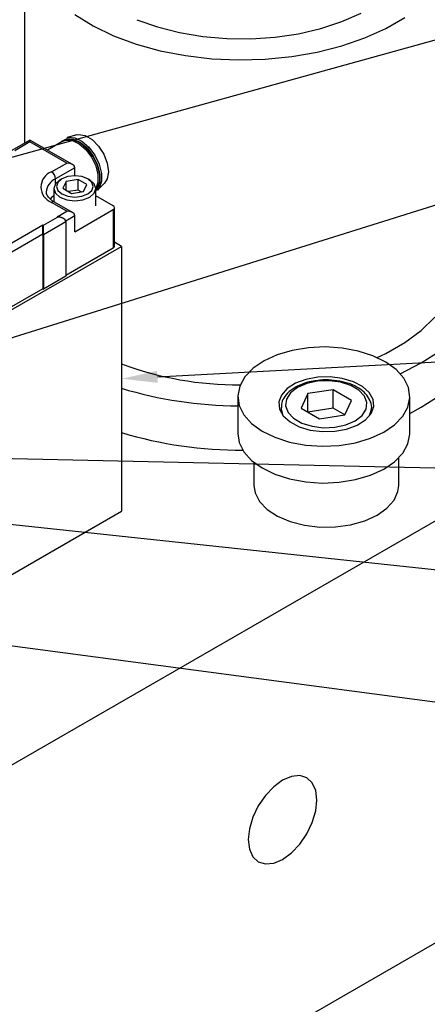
# Model space of a CAD drawing. Header units: inches. Extents: x 1880 to 2363, y -453 to -54.
# Tile 300 of 656: x 2079.35 to 2081.13, y -424.88 to -420.6. Entities that reach past the tile are written whole.
import ezdxf

# ---------------------------------------------------------------- set-up
doc = ezdxf.new("R2010")
doc.units = ezdxf.units.IN
doc.header["$LTSCALE"] = 0.5
doc.header["$MEASUREMENT"] = 0
for name, color, linetype in [('DIE-M-S3', 8, 'Continuous'), ('DSS-M-S', 53, 'Continuous'), ('SID-M-S', 105, 'Continuous'), ('SVD-M-S', 8, 'Continuous')]:
    doc.layers.add(name, color=color, linetype=linetype)

msp = doc.modelspace()

# ---------------------------------------------------------------- linework, layer by layer
at = {"layer": 'DIE-M-S3', "linetype": 'Continuous', "lineweight": 25}
for p, q in [((2079.79691, -421.58622), (2079.76648, -421.56865)), ((2078.89535, -422.10668), (2079.79691, -421.58622)), ((2079.79691, -421.58622), (2079.79691, -422.73885)), ((2078.89535, -423.25931), (2079.79691, -422.73885))]:
    msp.add_line(p, q, dxfattribs=at)
at = {"layer": 'DSS-M-S', "linetype": 'Continuous', "lineweight": 25}
for p, q in [((2079.37529, -420.22935), (2079.37529, -421.1371)), ((2079.59324, -420.57782), (2079.67293, -420.62675)), ((2080.75489, -420.60836), (2080.83852, -420.57153)), ((2079.86376, -420.59976), (2079.95335, -420.63157)), ((2080.66351, -420.63842), (2080.75489, -420.60836)), ((2080.94591, -420.63807), (2081.02817, -420.59058)), ((2079.67293, -420.62675), (2079.76243, -420.66966)), ((2079.95335, -420.63157), (2080.04949, -420.65621)), ((2080.04949, -420.65621), (2080.15046, -420.67323)), ((2080.4641, -420.67625), (2080.566, -420.66119)), ((2080.566, -420.66119), (2080.66351, -420.63842)), ((2080.85416, -420.67936), (2080.94591, -420.63807)), ((2079.76243, -420.66966), (2079.86039, -420.70589)), ((2079.86039, -420.70589), (2079.96532, -420.73489)), ((2080.15046, -420.67323), (2080.25446, -420.68233)), ((2080.25446, -420.68233), (2080.35963, -420.68334)), ((2080.35963, -420.68334), (2080.4641, -420.67625)), ((2080.75432, -420.71384), (2080.85416, -420.67936)), ((2079.96532, -420.73489), (2080.07562, -420.75624)), ((2080.5365, -420.76033), (2080.6479, -420.74096)), ((2080.6479, -420.74096), (2080.75432, -420.71384)), ((2080.07562, -420.75624), (2080.18963, -420.76959)), ((2080.18963, -420.76959), (2080.30562, -420.77476)), ((2080.30562, -420.77476), (2080.42183, -420.77166)), ((2080.42183, -420.77166), (2080.5365, -420.76033)), ((2078.72918, -424.18389), (2082.97182, -421.73467)), ((2081.0997, -421.9521), (2081.15941, -421.89446)), ((2081.02817, -422.00506), (2081.0997, -421.9521)), ((2080.94591, -422.05255), (2081.02817, -422.00506)), ((2080.90862, -422.07061), (2080.94591, -422.05255)), ((2081.09966, -422.09382), (2081.18203, -422.04061)), ((2081.00874, -422.1408), (2081.09966, -422.09382)), ((2081.09966, -422.28671), (2081.18203, -422.23349)), ((2081.05045, -422.31342), (2081.09966, -422.28671)), ((2073.07233, -429.28674), (2082.97182, -423.57188)), ((2080.49695, -423.90974), (2080.45834, -423.9379)), ((2080.53556, -423.89332), (2080.49695, -423.90974)), ((2080.57153, -423.88976), (2080.53556, -423.89332)), ((2080.60243, -423.8993), (2080.57153, -423.88976)), ((2080.62613, -423.92129), (2080.60243, -423.8993)), ((2080.64103, -423.95423), (2080.62613, -423.92129)), ((2080.45834, -423.9379), (2080.42237, -423.97587)), ((2080.64611, -423.99588), (2080.64103, -423.95423)), ((2080.42237, -423.97587), (2080.39148, -424.02108)), ((2080.64103, -424.04339), (2080.64611, -423.99588)), ((2080.39148, -424.02108), (2080.36777, -424.07044)), ((2080.62613, -424.09354), (2080.64103, -424.04339)), ((2080.36777, -424.07044), (2080.35287, -424.12058)), ((2080.60243, -424.1429), (2080.62613, -424.09354)), ((2080.35287, -424.12058), (2080.34779, -424.1681)), ((2080.34779, -424.1681), (2080.35287, -424.20975)), ((2080.57153, -424.18811), (2080.60243, -424.1429)), ((2080.35287, -424.20975), (2080.36777, -424.24269)), ((2080.53556, -424.22608), (2080.57153, -424.18811)), ((2080.36777, -424.24269), (2080.39148, -424.26468)), ((2080.39148, -424.26468), (2080.42237, -424.27422)), ((2080.45834, -424.27066), (2080.49695, -424.25424)), ((2080.49695, -424.25424), (2080.53556, -424.22608)), ((2080.42237, -424.27422), (2080.45834, -424.27066))]:
    msp.add_line(p, q, dxfattribs=at)
for centre, radius, start, end in [((2080.30839, -420.7105), 1.47879, 249.76501, 270.17232), ((2080.3099, -420.51521), 1.76494, 253.10297, 269.75725), ((2080.31192, -420.69691), 1.77623, 253.14549, 270.3937)]:
    msp.add_arc(centre, radius, start, end, dxfattribs=at)
at = {"layer": 'SID-M-S'}
for p, q in [((2076.14831, -422.07697), (2083.25852, -420.10499)), ((2078.22793, -422.32654), (2083.26038, -420.74735)), ((2079.95269, -422.15412), (2083.25168, -421.97597)), ((2076.20239, -422.46248), (2083.2525, -423.21666)), ((2077.1731, -422.46129), (2083.25144, -422.59708)), ((2077.91627, -423.13836), (2083.2531, -423.84773))]:
    msp.add_line(p, q, dxfattribs=at)
msp.add_solid([(2079.95409, -422.18008), (2079.79691, -422.16253), (2079.95409, -422.18008), (2079.95129, -422.12816)], dxfattribs=at)
at = {"layer": 'SVD-M-S', "linetype": 'Continuous', "lineweight": 25}
for p, q in [((2079.39881, -421.12352), (2079.32047, -421.16874)), ((2079.39881, -421.13197), (2079.33297, -421.16998)), ((2079.58333, -421.23004), (2079.39881, -421.12352)), ((2079.39881, -421.13197), (2079.39881, -421.12352)), ((2079.55833, -421.22406), (2079.39881, -421.13197)), ((2079.54116, -421.12887), (2079.47462, -421.16728)), ((2079.53144, -421.13448), (2079.53733, -421.12806)), ((2079.53361, -421.13323), (2079.53689, -421.12994)), ((2079.53689, -421.12994), (2079.55918, -421.11911)), ((2079.53733, -421.12806), (2079.55987, -421.11712)), ((2079.54116, -421.12887), (2079.55564, -421.12365)), ((2079.55564, -421.12365), (2079.58292, -421.12558)), ((2079.55918, -421.11911), (2079.58693, -421.12108)), ((2079.55987, -421.11712), (2079.58791, -421.1191)), ((2079.60193, -421.10149), (2079.56108, -421.11274)), ((2079.56108, -421.11274), (2079.56551, -421.11174)), ((2079.56551, -421.11174), (2079.59396, -421.11375)), ((2079.58292, -421.12558), (2079.6126, -421.13988)), ((2079.58693, -421.12108), (2079.61712, -421.13562)), ((2079.58791, -421.1191), (2079.61844, -421.1338)), ((2079.59396, -421.11375), (2079.62492, -421.12866)), ((2079.60193, -421.10149), (2079.61008, -421.10004)), ((2079.61008, -421.10004), (2079.63838, -421.10448)), ((2079.6126, -421.13988), (2079.64147, -421.16499)), ((2079.61712, -421.13562), (2079.64649, -421.16116)), ((2079.61844, -421.1338), (2079.64813, -421.15962)), ((2079.62492, -421.12866), (2079.65503, -421.15485)), ((2079.63838, -421.10448), (2079.6685, -421.12187)), ((2079.6685, -421.12187), (2079.6968, -421.1501)), ((2079.64147, -421.16499), (2079.66641, -421.19819)), ((2079.64649, -421.16116), (2079.67186, -421.19494)), ((2079.64813, -421.15962), (2079.67377, -421.19377)), ((2079.65503, -421.15485), (2079.68104, -421.18948)), ((2079.6968, -421.1501), (2079.71988, -421.18578)), ((2079.49249, -421.26207), (2079.55833, -421.22406)), ((2079.66641, -421.19819), (2079.6847, -421.2359)), ((2079.67186, -421.19494), (2079.69047, -421.23329)), ((2079.67377, -421.19377), (2079.69258, -421.23254)), ((2079.68104, -421.18948), (2079.70012, -421.22881)), ((2079.71988, -421.18578), (2079.73494, -421.22459)), ((2079.73494, -421.22459), (2079.74017, -421.26186)), ((2079.59368, -421.24448), (2079.51017, -421.29269)), ((2079.59368, -421.27915), (2079.59368, -421.24448)), ((2079.6847, -421.2359), (2079.69437, -421.27401)), ((2079.69047, -421.23329), (2079.70031, -421.27206)), ((2079.69258, -421.23254), (2079.70253, -421.27173)), ((2079.70012, -421.22881), (2079.7102, -421.26856)), ((2079.7102, -421.26856), (2079.7102, -421.30443)), ((2079.74017, -421.26186), (2079.73494, -421.29309)), ((2079.52898, -421.2973), (2079.50915, -421.31444)), ((2079.51017, -421.31308), (2079.51017, -421.29269)), ((2079.5195, -421.30777), (2079.51338, -421.32551)), ((2079.5369, -421.29273), (2079.5195, -421.30777)), ((2079.53689, -421.29274), (2079.52897, -421.29731)), ((2079.56295, -421.28268), (2079.5369, -421.29273)), ((2079.55541, -421.30341), (2079.5414, -421.3336)), ((2079.60769, -421.29533), (2079.55541, -421.30341)), ((2079.55541, -421.34168), (2079.55541, -421.30341)), ((2079.59368, -421.27915), (2079.56295, -421.28268)), ((2079.62441, -421.28268), (2079.59368, -421.27915)), ((2079.64597, -421.31742), (2079.60769, -421.29533)), ((2079.60769, -421.34105), (2079.60769, -421.29533)), ((2079.65046, -421.29273), (2079.62441, -421.28268)), ((2079.66787, -421.30777), (2079.65046, -421.29273)), ((2079.65839, -421.29731), (2079.65047, -421.29274)), ((2079.67822, -421.31444), (2079.65839, -421.29731)), ((2079.67398, -421.32551), (2079.66787, -421.30777)), ((2079.69437, -421.3084), (2079.68518, -421.33458)), ((2079.70031, -421.30705), (2079.69047, -421.33446)), ((2079.70253, -421.3071), (2079.69258, -421.33481)), ((2079.69303, -421.34132), (2079.7232, -421.31156)), ((2079.69437, -421.27401), (2079.69437, -421.3084)), ((2079.7102, -421.30443), (2079.70012, -421.33254)), ((2079.70031, -421.27206), (2079.70031, -421.30705)), ((2079.70253, -421.27173), (2079.70253, -421.3071)), ((2079.73494, -421.29309), (2079.7232, -421.31156)), ((2079.50915, -421.31444), (2079.50218, -421.33465)), ((2079.50218, -421.33465), (2079.50218, -421.39187)), ((2079.50218, -421.33465), (2079.50915, -421.35487)), ((2079.51338, -421.32551), (2079.5195, -421.34325)), ((2079.5195, -421.34325), (2079.5369, -421.35829)), ((2079.5414, -421.3336), (2079.57967, -421.35569)), ((2079.60769, -421.34105), (2079.5656, -421.34756)), ((2079.57967, -421.35569), (2079.63196, -421.3476)), ((2079.62177, -421.34918), (2079.60769, -421.34105)), ((2079.63196, -421.3476), (2079.64597, -421.31742)), ((2079.65046, -421.35829), (2079.66787, -421.34325)), ((2079.66787, -421.34325), (2079.67398, -421.32551)), ((2079.68518, -421.33465), (2079.67822, -421.31444)), ((2079.67822, -421.35487), (2079.68518, -421.33465)), ((2079.69047, -421.33446), (2079.68518, -421.34135)), ((2079.68518, -421.41031), (2079.68518, -421.33465)), ((2079.69258, -421.33481), (2079.68518, -421.34388)), ((2079.70012, -421.33254), (2079.69303, -421.34132)), ((2079.49303, -421.37415), (2079.48646, -421.38043)), ((2079.55833, -421.43298), (2079.49249, -421.39498)), ((2079.50218, -421.36712), (2079.49303, -421.37415)), ((2079.58333, -421.43896), (2079.50499, -421.39374)), ((2079.50915, -421.35487), (2079.52898, -421.372)), ((2079.52898, -421.372), (2079.55867, -421.38346)), ((2079.5369, -421.35829), (2079.56295, -421.36834)), ((2079.55867, -421.38346), (2079.59368, -421.38748)), ((2079.56295, -421.36834), (2079.59368, -421.37187)), ((2079.59368, -421.37187), (2079.62441, -421.36834)), ((2079.59368, -421.38748), (2079.6287, -421.38346)), ((2079.62441, -421.36834), (2079.65046, -421.35829)), ((2079.6287, -421.38346), (2079.65838, -421.372)), ((2079.65838, -421.372), (2079.67822, -421.35487)), ((2079.76072, -421.41031), (2079.68518, -421.3667)), ((2079.51635, -421.45722), (2079.55833, -421.43298)), ((2079.59368, -421.5228), (2079.76072, -421.42638)), ((2079.76072, -421.42638), (2079.76072, -421.59377)), ((2079.76648, -421.58573), (2079.76648, -421.41834)), ((2079.45706, -421.49466), (2079.51914, -421.45882)), ((2079.55449, -421.47924), (2079.45706, -421.53549)), ((2079.51914, -421.45882), (2079.51635, -421.45722)), ((2079.54413, -421.4648), (2079.54135, -421.46319)), ((2079.59368, -421.4534), (2079.55411, -421.47624)), ((2079.55449, -421.47924), (2079.55449, -421.71603)), ((2079.59368, -421.5228), (2079.59368, -421.4534)), ((2078.88379, -421.82239), (2079.45427, -421.49306)), ((2079.45427, -421.53388), (2079.45427, -421.49306)), ((2079.45427, -421.49306), (2079.45706, -421.49466)), ((2079.45706, -421.53549), (2079.45706, -421.49466)), ((2079.45427, -421.53388), (2078.89771, -421.85517)), ((2079.45427, -421.53388), (2079.45427, -421.77068)), ((2079.45706, -421.53549), (2079.45427, -421.53388)), ((2079.45706, -421.53549), (2079.45706, -421.77228)), ((2079.76072, -421.59377), (2079.55449, -421.71282)), ((2079.55449, -421.71603), (2079.45706, -421.77228)), ((2079.45427, -421.77068), (2078.89771, -422.09197)), ((2079.45427, -421.77068), (2079.45706, -421.77228)), ((2080.53901, -422.03907), (2080.47379, -422.0584)), ((2080.60952, -422.02745), (2080.53901, -422.03907)), ((2080.68259, -422.02399), (2080.60952, -422.02745)), ((2080.75543, -422.02884), (2080.68259, -422.02399)), ((2080.82523, -422.04179), (2080.75543, -422.02884)), ((2080.47379, -422.0584), (2080.41636, -422.08471)), ((2080.88932, -422.06235), (2080.82523, -422.04179)), ((2080.94522, -422.08974), (2080.88932, -422.06235)), ((2080.36892, -422.11699), (2080.33329, -422.15398)), ((2080.41636, -422.08471), (2080.36892, -422.11699)), ((2080.9908, -422.12289), (2080.94522, -422.08974)), ((2081.02429, -422.16055), (2080.9908, -422.12289)), ((2080.33329, -422.15398), (2080.31086, -422.19428)), ((2080.59865, -422.16555), (2080.5533, -422.18243)), ((2080.65002, -422.15603), (2080.59865, -422.16555)), ((2080.70391, -422.1545), (2080.65002, -422.15603)), ((2080.75665, -422.16108), (2080.70391, -422.1545)), ((2080.80465, -422.17531), (2080.75665, -422.16108)), ((2081.04442, -422.20125), (2081.02429, -422.16055)), ((2080.31086, -422.19428), (2080.30247, -422.23633)), ((2080.51706, -422.20551), (2080.4924, -422.23321)), ((2080.5533, -422.18243), (2080.51706, -422.20551)), ((2080.56173, -422.2011), (2080.53151, -422.22441)), ((2080.56173, -422.2011), (2080.53151, -422.22441)), ((2080.6021, -422.18366), (2080.56173, -422.2011)), ((2080.6021, -422.18366), (2080.56173, -422.2011)), ((2080.64934, -422.17348), (2080.6021, -422.18366)), ((2080.64934, -422.17348), (2080.6021, -422.18366)), ((2080.71642, -422.21005), (2080.60664, -422.22703)), ((2080.71642, -422.21005), (2080.60664, -422.22703)), ((2080.69964, -422.17141), (2080.64934, -422.17348)), ((2080.69964, -422.17141), (2080.64934, -422.17348)), ((2080.74892, -422.17759), (2080.69964, -422.17141)), ((2080.74892, -422.17759), (2080.69964, -422.17141)), ((2080.79678, -422.25644), (2080.71642, -422.21005)), ((2080.71642, -422.29042), (2080.71642, -422.21005)), ((2080.79678, -422.25644), (2080.71642, -422.21005)), ((2080.71642, -422.29042), (2080.71642, -422.21005)), ((2080.79317, -422.19155), (2080.74892, -422.17759)), ((2080.79317, -422.19155), (2080.74892, -422.17759)), ((2080.82883, -422.21213), (2080.79317, -422.19155)), ((2080.82883, -422.21213), (2080.79317, -422.19155)), ((2080.84462, -422.19623), (2080.80465, -422.17531)), ((2080.87386, -422.22241), (2080.84462, -422.19623)), ((2081.0504, -422.24343), (2081.04442, -422.20125)), ((2080.30242, -422.23988), (2080.30242, -422.40062)), ((2080.30247, -422.23633), (2080.30846, -422.27851)), ((2080.4924, -422.23321), (2080.481, -422.26366)), ((2080.51389, -422.25168), (2080.51029, -422.28072)), ((2080.51389, -422.25168), (2080.51029, -422.28072)), ((2080.53151, -422.22441), (2080.51389, -422.25168)), ((2080.53151, -422.22441), (2080.51389, -422.25168)), ((2080.60664, -422.22703), (2080.57722, -422.2904)), ((2080.60664, -422.22703), (2080.57722, -422.2904)), ((2080.60664, -422.30738), (2080.60664, -422.22703)), ((2080.60664, -422.30738), (2080.60664, -422.22703)), ((2080.853, -422.23768), (2080.82883, -422.21213)), ((2080.853, -422.23768), (2080.82883, -422.21213)), ((2080.86372, -422.26612), (2080.853, -422.23768)), ((2080.86372, -422.26612), (2080.853, -422.23768)), ((2080.89036, -422.25207), (2080.87386, -422.22241)), ((2080.893, -422.28318), (2080.89036, -422.25207)), ((2081.04202, -422.28548), (2081.0504, -422.24343)), ((2081.05045, -422.40062), (2081.05045, -422.23988)), ((2080.30846, -422.27851), (2080.32858, -422.31921)), ((2080.481, -422.26366), (2080.48365, -422.29477)), ((2080.48365, -422.29477), (2080.50015, -422.32443)), ((2080.49015, -422.28949), (2080.49015, -422.3098)), ((2080.49015, -422.28949), (2080.49015, -422.3098)), ((2080.49018, -422.28753), (2080.49027, -422.29337)), ((2080.49018, -422.28753), (2080.49027, -422.29337)), ((2080.49027, -422.29337), (2080.49871, -422.32263)), ((2080.49027, -422.29337), (2080.49871, -422.32263)), ((2080.51029, -422.28072), (2080.52101, -422.30916)), ((2080.51029, -422.28072), (2080.52101, -422.30916)), ((2080.57722, -422.2904), (2080.65759, -422.3368)), ((2080.57722, -422.2904), (2080.65759, -422.3368)), ((2080.71642, -422.29042), (2080.60666, -422.30739)), ((2080.71642, -422.29042), (2080.60666, -422.30739)), ((2080.76735, -422.31982), (2080.71642, -422.29042)), ((2080.76735, -422.31982), (2080.71642, -422.29042)), ((2080.76737, -422.31981), (2080.79678, -422.25644)), ((2080.76737, -422.31981), (2080.79678, -422.25644)), ((2080.8425, -422.32244), (2080.86012, -422.29516)), ((2080.8425, -422.32244), (2080.86012, -422.29516)), ((2080.86012, -422.29516), (2080.86372, -422.26612)), ((2080.86012, -422.29516), (2080.86372, -422.26612)), ((2080.88161, -422.31363), (2080.893, -422.28318)), ((2080.88282, -422.30112), (2080.88369, -422.2941)), ((2080.88282, -422.30112), (2080.88369, -422.2941)), ((2080.88369, -422.2941), (2080.88385, -422.28949)), ((2080.88369, -422.2941), (2080.88385, -422.28949)), ((2080.88385, -422.3098), (2080.88385, -422.28949)), ((2080.88385, -422.3098), (2080.88385, -422.28949)), ((2081.01958, -422.32578), (2081.04202, -422.28548)), ((2080.32858, -422.31921), (2080.36208, -422.35686)), ((2080.50015, -422.32443), (2080.52938, -422.35061)), ((2080.52101, -422.30916), (2080.54518, -422.33471)), ((2080.52101, -422.30916), (2080.54518, -422.33471)), ((2080.54518, -422.33471), (2080.58083, -422.3553)), ((2080.54518, -422.33471), (2080.58083, -422.3553)), ((2080.65759, -422.3368), (2080.76737, -422.31981)), ((2080.65759, -422.3368), (2080.76737, -422.31981)), ((2080.81228, -422.34574), (2080.8425, -422.32244)), ((2080.81228, -422.34574), (2080.8425, -422.32244)), ((2080.85695, -422.34134), (2080.88161, -422.31363)), ((2080.8753, -422.32263), (2080.88282, -422.30112)), ((2080.8753, -422.32263), (2080.88282, -422.30112)), ((2080.98396, -422.36277), (2081.01958, -422.32578)), ((2080.36208, -422.35686), (2080.40765, -422.39002)), ((2080.52938, -422.35061), (2080.56936, -422.37153)), ((2080.56936, -422.37153), (2080.61735, -422.38576)), ((2080.58083, -422.3553), (2080.62509, -422.36925)), ((2080.58083, -422.3553), (2080.62509, -422.36925)), ((2080.62509, -422.36925), (2080.67436, -422.37544)), ((2080.62509, -422.36925), (2080.67436, -422.37544)), ((2080.67436, -422.37544), (2080.72466, -422.37336)), ((2080.67436, -422.37544), (2080.72466, -422.37336)), ((2080.72399, -422.39082), (2080.77536, -422.38129)), ((2080.72466, -422.37336), (2080.77191, -422.36319)), ((2080.72466, -422.37336), (2080.77191, -422.36319)), ((2080.77191, -422.36319), (2080.81228, -422.34574)), ((2080.77191, -422.36319), (2080.81228, -422.34574)), ((2080.77536, -422.38129), (2080.82071, -422.36441)), ((2080.82071, -422.36441), (2080.85695, -422.34134)), ((2080.93652, -422.39505), (2080.98396, -422.36277)), ((2080.30242, -422.40062), (2080.30846, -422.43925)), ((2080.40765, -422.39002), (2080.46356, -422.41741)), ((2080.46356, -422.41741), (2080.52764, -422.43797)), ((2080.61735, -422.38576), (2080.67009, -422.39234)), ((2080.67009, -422.39234), (2080.72399, -422.39082)), ((2080.81386, -422.44069), (2080.87908, -422.42136)), ((2080.87908, -422.42136), (2080.93652, -422.39505)), ((2081.04202, -422.44622), (2081.0504, -422.40417)), ((2081.0504, -422.40417), (2081.05045, -422.40062)), ((2080.30846, -422.43925), (2080.32858, -422.47995)), ((2080.52764, -422.43797), (2080.59744, -422.45092)), ((2080.59744, -422.45092), (2080.67028, -422.45576)), ((2080.67028, -422.45576), (2080.74336, -422.45231)), ((2080.74336, -422.45231), (2080.81386, -422.44069)), ((2081.01958, -422.48651), (2081.04202, -422.44622)), ((2080.32858, -422.47995), (2080.36208, -422.5176)), ((2080.98396, -422.52351), (2081.01958, -422.48651)), ((2081.00196, -422.62704), (2081.00196, -422.50694)), ((2080.36208, -422.5176), (2080.40765, -422.55076)), ((2080.37204, -422.52608), (2080.37204, -422.62704)), ((2080.40765, -422.55076), (2080.46356, -422.57814)), ((2080.93652, -422.55578), (2080.98396, -422.52351)), ((2080.46356, -422.57814), (2080.52764, -422.59871)), ((2080.81386, -422.60143), (2080.87908, -422.58209)), ((2080.87908, -422.58209), (2080.93652, -422.55578)), ((2080.37204, -422.62704), (2080.37713, -422.65957)), ((2080.52764, -422.59871), (2080.59744, -422.61166)), ((2080.59744, -422.61166), (2080.67028, -422.6165)), ((2080.67028, -422.6165), (2080.74336, -422.61305)), ((2080.74336, -422.61305), (2080.81386, -422.60143)), ((2080.99865, -422.65333), (2081.00196, -422.62704)), ((2080.37713, -422.65957), (2080.39648, -422.69727)), ((2080.98158, -422.69139), (2080.99865, -422.65333)), ((2080.39648, -422.69727), (2080.42943, -422.73168)), ((2080.95073, -422.72644), (2080.98158, -422.69139)), ((2080.42943, -422.73168), (2080.47442, -422.7612)), ((2080.47442, -422.7612), (2080.52934, -422.78444)), ((2080.85405, -422.78118), (2080.90755, -422.75685)), ((2080.90755, -422.75685), (2080.95073, -422.72644)), ((2080.52934, -422.78444), (2080.59164, -422.80033)), ((2080.59164, -422.80033), (2080.6584, -422.80811)), ((2080.6584, -422.80811), (2080.7265, -422.80743)), ((2080.7265, -422.80743), (2080.79275, -422.79831)), ((2080.79275, -422.79831), (2080.85405, -422.78118))]:
    msp.add_line(p, q, dxfattribs=at)
for centre, radius, start, end in [((2079.51771, -421.32852), 0.07108, 110.78342, 249.21658), ((2079.47179, -421.29443), 0.03842, 2.60548, 57.39452), ((2079.53535, -421.35324), 0.06558, 112.58173, 177.53156), ((2079.49981, -421.4052), 0.01257, 65.69288, 125.61758), ((2079.75767, -421.41834), 0.00859, 290.78342, 69.21658), ((2079.75663, -421.58475), 0.0099, 294.37466, 354.3052)]:
    msp.add_arc(centre, radius, start, end, dxfattribs=at)
for centre, start_param in [((2079.55833, -421.24448), 0), ((2079.55833, -421.4534), 0), ((2079.51635, -421.47763), 0.7854794), ((2079.51914, -421.47924), 0)]:
    msp.add_ellipse(centre, major_axis=(0.03536, 0), ratio=0.5773815, start_param=start_param, end_param=1.5707963, dxfattribs=at)
for points, knots in [([(2079.50499, -421.39374), (2079.50062, -421.391), (2079.48788, -421.38301), (2079.47498, -421.36807), (2079.46924, -421.35679), (2079.47034, -421.35082), (2079.47053, -421.34976)], [0, 0, 0, 0, 0.1899737, 0.5532007, 0.9206667, 1, 1, 1, 1]), ([(2080.88346, -422.29505), (2080.88355, -422.29469), (2080.88626, -422.28404), (2080.88039, -422.26222), (2080.86497, -422.23349), (2080.83799, -422.20856), (2080.80187, -422.18837), (2080.75787, -422.17409), (2080.70939, -422.16722), (2080.66521, -422.16679), (2080.63953, -422.17172), (2080.6296, -422.17362)], [0, 0, 0, 0, 0.0044009, 0.1295137, 0.2526128, 0.3795604, 0.512071, 0.646756, 0.7812039, 0.9154424, 1, 1, 1, 1]), ([(2080.88346, -422.29505), (2080.88355, -422.29469), (2080.88626, -422.28404), (2080.88039, -422.26222), (2080.86497, -422.23349), (2080.83799, -422.20856), (2080.80187, -422.18837), (2080.75787, -422.17409), (2080.70939, -422.16722), (2080.66521, -422.16679), (2080.63953, -422.17172), (2080.6296, -422.17362)], [0, 0, 0, 0, 0.0044009, 0.1295137, 0.2526128, 0.3795604, 0.512071, 0.646756, 0.7812039, 0.9154424, 1, 1, 1, 1]), ([(2080.55189, -422.20013), (2080.54565, -422.20403), (2080.52754, -422.21537), (2080.50635, -422.23769), (2080.49188, -422.26398), (2080.49182, -422.28075), (2080.49179, -422.28733)], [0, 0, 0, 0, 0.176727, 0.5132924, 0.8093523, 1, 1, 1, 1]), ([(2080.55189, -422.20013), (2080.54565, -422.20403), (2080.52754, -422.21537), (2080.50635, -422.23769), (2080.49188, -422.26398), (2080.49182, -422.28075), (2080.49179, -422.28733)], [0, 0, 0, 0, 0.176727, 0.5132924, 0.8093523, 1, 1, 1, 1]), ([(2080.6296, -422.17362), (2080.62363, -422.17449), (2080.60151, -422.1777), (2080.57541, -422.1876), (2080.55738, -422.1972), (2080.55189, -422.20013)], [0, 0, 0, 0, 0.2043943, 0.7576381, 1, 1, 1, 1]), ([(2080.6296, -422.17362), (2080.62363, -422.17449), (2080.60151, -422.1777), (2080.57541, -422.1876), (2080.55738, -422.1972), (2080.55189, -422.20013)], [0, 0, 0, 0, 0.2043943, 0.7576381, 1, 1, 1, 1])]:
    msp.add_open_spline(points, degree=3, knots=knots, dxfattribs=at)

doc.saveas('drawing.dxf')
